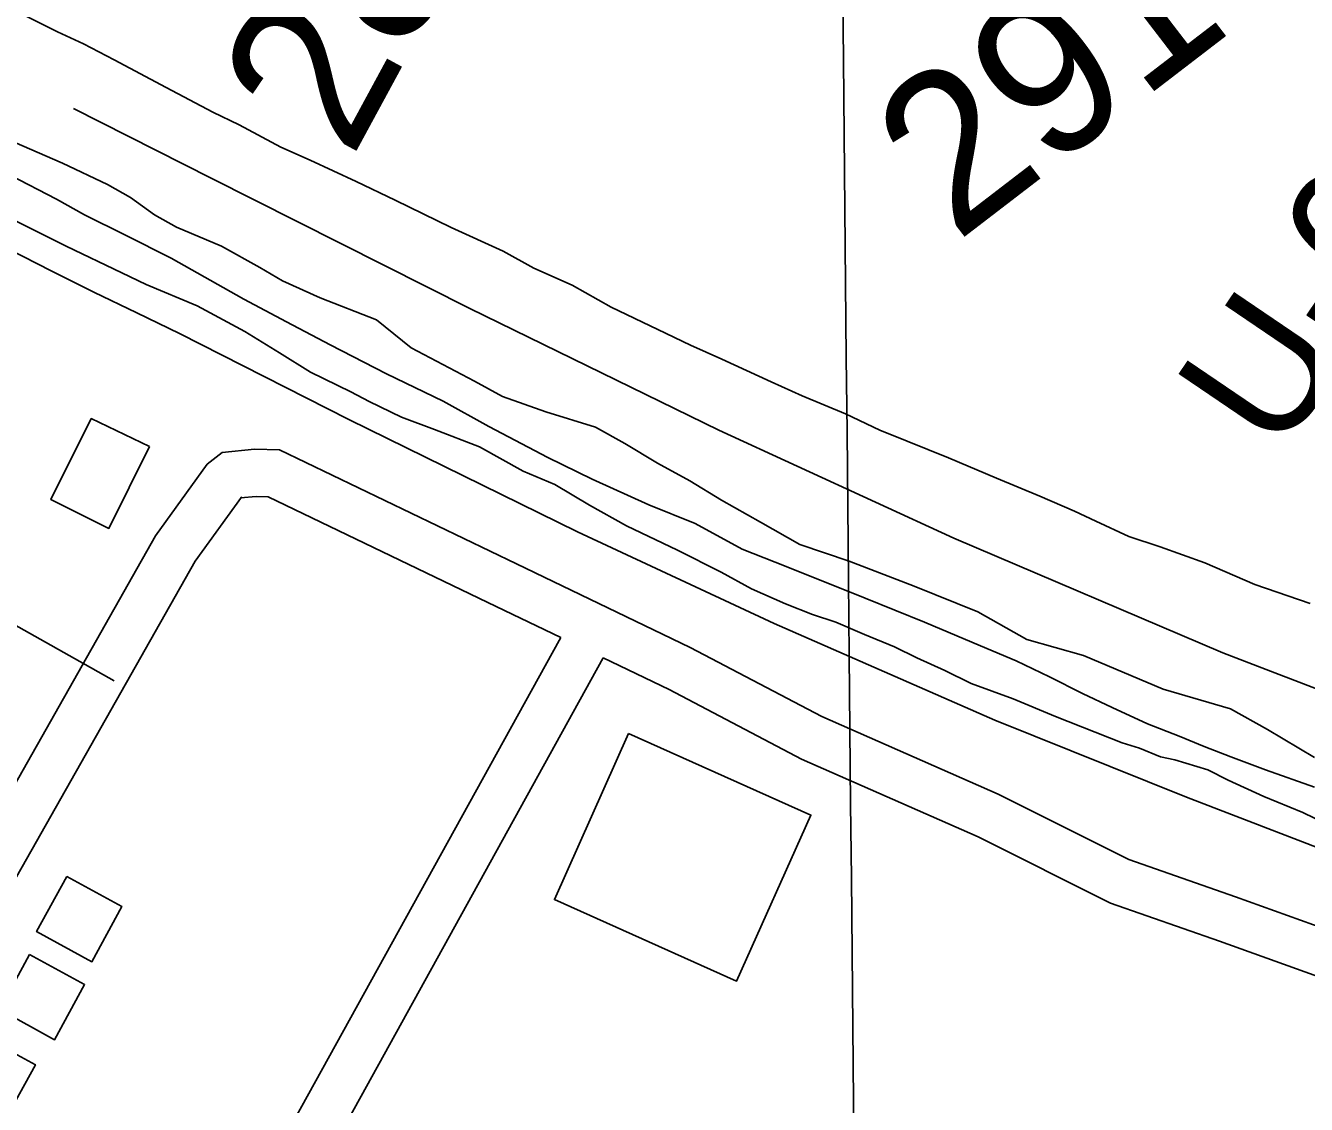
# Model space of a CAD drawing. Extents: x 3625074 to 3663148, y 511451 to 537151.
# Drawn here: x 3634047 to 3634862, y 517952 to 518639 of the extents above; entities that cross this region are included whole.
import ezdxf

# ---------------------------------------------------------------- set-up
doc = ezdxf.new("R2010")
doc.units = 0
for name, color, linetype in [('V-BLDG-OTLN', 7, 'Continuous'), ('V-GRID-MAJR', 7, 'Continuous'), ('V-RAIL-TRAK', 7, 'Continuous'), ('V-RIVR-RANG-IDEN', 7, 'Continuous'), ('V-ROAD-CNTR', 7, 'Continuous'), ('V-SITE-VEGE', 7, 'Continuous'), ('V-SURV-IDEN', 7, 'Continuous'), ('V-TOPO-SHOR', 7, 'Continuous')]:
    doc.layers.add(name, color=color, linetype=linetype)

msp = doc.modelspace()

# ---------------------------------------------------------------- linework, layer by layer
at = {"layer": 'V-BLDG-OTLN'}
for points in [[(3634125.54, 518371.1), (3634099.65, 518319), (3634062.75, 518337.34), (3634088.38, 518388.92)], [(3634430.41, 518188.36), (3634546.37, 518136.49), (3634499.09, 518030.77), (3634383.2, 518082.64)], [(3634072.81, 518097.4), (3634053.67, 518062.27), (3634088.8, 518043.13), (3634107.94, 518078.26)], [(3634049.1, 518047.76), (3634029.96, 518012.64), (3634065.08, 517993.5), (3634084.22, 518028.62)], [(3634017.74, 517996.66), (3633998.6, 517961.54), (3634033.72, 517942.4), (3634052.86, 517977.52)]]:
    msp.add_lwpolyline(points, close=True, dxfattribs=at)
at = {"layer": 'V-GRID-MAJR'}
msp.add_spline([(3634583.66, 516913.04), (3634524.61, 522971.79), (3634465.55, 529032.47), (3634406.49, 535093.17), (3634406.47, 535095.09)], degree=3, dxfattribs=at)
at = {"layer": 'V-RAIL-TRAK'}
for points in [[(3634144.64, 518443.06), (3634117.32, 518456.18), (3634090.1, 518469.48), (3634062.96, 518482.97), (3634035.92, 518496.65), (3634008.98, 518510.5), (3633862.3, 518583.9), (3633715.74, 518657.54), (3633569.3, 518731.4), (3633447.96, 518792.04), (3633326.7, 518852.85), (3633205.53, 518913.84), (3632793.32, 519121.09), (3632471.13, 519282.43), (3632370.04, 519333.6), (3632268.85, 519384.58), (3632167.56, 519435.36), (3632066.18, 519485.96), (3631760.57, 519641.05)], [(3636647.43, 517736.04), (3636444.92, 517782.86), (3636249.23, 517829.33), (3636137.46, 517855.46), (3636083.09, 517868.18), (3635922.59, 517907.74), (3635914.6, 517909.71), (3635833.33, 517929.19), (3635747.58, 517949.74), (3635595.05, 517987.01), (3635461.76, 518021.76), (3635314.88, 518062.54), (3635148.56, 518116.2), (3634969.26, 518177.94), (3634808.63, 518239.85), (3634637.41, 518312.79), (3634487.79, 518381.42), (3634329.34, 518459.01), (3634164.71, 518541.97), (3634077.01, 518586.22)], [(3636595.62, 517657.86), (3636463.77, 517688.16), (3636321.29, 517722.39), (3636171.58, 517759.35), (3636160.48, 517762.08), (3636114.33, 517773.2), (3636038.7, 517791.42), (3635897.1, 517825.35), (3635766.74, 517856.82), (3635612.73, 517893.8), (3635487.39, 517924.35), (3635348.18, 517959.74), (3635214.91, 517998.64), (3635052.42, 518050.19), (3634910.94, 518099.51), (3634785.44, 518147.83), (3634663.5, 518197.01), (3634523, 518258.47), (3634397.88, 518316.85), (3634252.41, 518388.42), (3634144.64, 518443.06)]]:
    msp.add_lwpolyline(points, dxfattribs=at)
at = {"layer": 'V-ROAD-CNTR'}
for points in [[(3636084.63, 517734.87), (3636024.7, 517747.49), (3635890.8, 517783.83), (3635773.95, 517809.52), (3635622.01, 517848.79), (3635467.88, 517886.1), (3635358.98, 517915.23), (3635261.37, 517936.17), (3635166.59, 517968.31), (3635051.67, 518007.39), (3634949.08, 518036.89), (3634816.55, 518084.43), (3634748.77, 518108.14), (3634665.61, 518149.86), (3634553.43, 518199.18), (3634469.65, 518243.2), (3634359.13, 518296.37), (3634208.29, 518368.96), (3634192.36, 518369.37), (3634171.71, 518367.34), (3634162.18, 518359.78), (3634129.33, 518314.27), (3633995.37, 518077.93)], [(3633884.21, 518347.64), (3633890.92, 518343.6), (3633951.25, 518307.26), (3634102.91, 518221.92)], [(3634387.19, 518249.58), (3634346.12, 518269.33), (3634201.08, 518339.13), (3634193.44, 518339.33), (3634183.43, 518338.35), (3634184.08, 518338.86), (3634154.61, 518298.04), (3634021.64, 518063.44), (3633873.75, 517787.58), (3633744.22, 517557.36), (3633674.16, 517423.82), (3633582.18, 517263.85)], [(3634387.19, 518249.58), (3634190.24, 517892.73), (3634139.98, 517807.36), (3634131.81, 517779.61), (3634130.89, 517733.68), (3634134.69, 517674.19), (3634136.69, 517630.42), (3634124.22, 517590.58), (3634064.23, 517431.55), (3634022.21, 517326.63), (3633975.06, 517220.76), (3633948.36, 517157.29), (3633942.47, 517138.75), (3633934.35, 517134.56), (3633921.45, 517134.76), (3633912.48, 517137.47), (3633748.43, 517198.24), (3633582.18, 517263.85)], [(3634414.27, 518236.55), (3634202.97, 517853.72)], [(3635699.02, 517797.9), (3635614.72, 517819.69), (3635460.47, 517857.03), (3635351.96, 517886.05), (3635253.38, 517907.2), (3635156.95, 517939.91), (3635042.69, 517978.76), (3634939.86, 518008.32), (3634806.53, 518056.15), (3634737.05, 518080.46), (3634652.84, 518122.7), (3634540.4, 518172.14), (3634456.16, 518216.39), (3634414.27, 518236.55)]]:
    msp.add_lwpolyline(points, dxfattribs=at)
at = {"layer": 'V-SITE-VEGE'}
for points in [[(3634874.71, 518130.72), (3634859.48, 518138.1), (3634834.72, 518148.22), (3634811.87, 518158.71), (3634798.93, 518165.3), (3634777.96, 518171.58), (3634768.8, 518173.56), (3634755.47, 518179.01), (3634744.41, 518182.53), (3634702.12, 518199.29), (3634675.08, 518210.58), (3634648.4, 518220.33), (3634631.65, 518228.48), (3634613.75, 518236.64), (3634599.67, 518243.63), (3634580.62, 518251.42), (3634562.34, 518259.2), (3634547.48, 518264.28), (3634530.33, 518270.91), (3634508.62, 518280.62), (3634489.21, 518291.09), (3634461.43, 518305.06), (3634429.06, 518320.59), (3634405.47, 518333.76), (3634383.41, 518346.92), (3634363.22, 518355.48), (3634335.44, 518370.98), (3634306.87, 518381.9), (3634285.91, 518389.7), (3634265.35, 518399.79), (3634253.55, 518405.99), (3634228.04, 518418.42), (3634208.27, 518430.79), (3634186.21, 518444.33), (3634155.76, 518460.62), (3634123.38, 518474.24), (3634107.77, 518481.62), (3634072.36, 518498.7), (3633444.39, 518813.1)], [(3633995.26, 518583.98), (3634070.09, 518551.45)], [(3634070.09, 518551.45), (3634098.65, 518537.86), (3634113.49, 518529.72), (3634128.69, 518518.52), (3634142.77, 518510.77), (3634171.34, 518498.71), (3634195.69, 518485.15), (3634210.15, 518476.63), (3634234.14, 518465.75), (3634269.95, 518451.72), (3634291.98, 518433.98), (3634332.32, 518412.65), (3634350.21, 518402.96), (3634377.64, 518393.2), (3634409.29, 518383.41), (3634427.93, 518372.95), (3634448.85, 518360.56), (3634469.4, 518349.32), (3634489.56, 518336.94), (3634514.29, 518323), (3634539.41, 518308.67), (3634570.66, 518298.11), (3634612.19, 518282.13), (3634652.57, 518265.77), (3634683.77, 518248.34), (3634720, 518238.13), (3634770.66, 518216.73), (3634813.36, 518204.17), (3634836.95, 518191), (3634867, 518173.2)]]:
    msp.add_lwpolyline(points, dxfattribs=at)
at = {"layer": 'V-TOPO-SHOR'}
for points in [[(3633485.79, 518930.55), (3633545.39, 518897.55), (3633660.14, 518838.98), (3633829.25, 518756.5), (3633954.2, 518691.27), (3634066.92, 518635.18)], [(3633435.26, 518862.86), (3633448.88, 518848), (3633530.5, 518801.25), (3633670.21, 518734.23), (3633859.67, 518635.55), (3634066.3, 518528.49)], [(3634066.92, 518635.18), (3634083.39, 518627.49), (3634103.03, 518617.38), (3634136.16, 518599.6), (3634165.71, 518584.04), (3634182.58, 518575.95), (3634209.16, 518561.61), (3634227.82, 518553.5), (3634256.99, 518539.93), (3634281.8, 518527.99), (3634317.51, 518510.59), (3634350.46, 518495.41), (3634370.09, 518484.7), (3634394.51, 518473.76), (3634419.3, 518459.83), (3634449.06, 518445.66), (3634469.7, 518435.55), (3634489.75, 518426.63), (3634521.11, 518412.25), (3634540.75, 518403.34), (3634568.35, 518391.98), (3634590.38, 518381.45), (3634607.65, 518374.55), (3634634.06, 518363.99), (3634664.43, 518351.02), (3634692.03, 518339.45), (3634714.26, 518329.92), (3634727.76, 518323.65), (3634748.79, 518313.93), (3634768.66, 518307.2), (3634797.06, 518297.03), (3634829.02, 518283.24), (3634864.18, 518271.23)], [(3634066.3, 518528.49), (3634084.14, 518518.59), (3634110.14, 518505.65), (3634139.3, 518491.09), (3634185.51, 518464.84), (3634212.68, 518450.5), (3634240.46, 518435.95), (3634276.36, 518417.35), (3634312.48, 518399.95), (3634341.43, 518383.79), (3634378.93, 518364.19), (3634407.3, 518350.43), (3634443.22, 518334.03), (3634472.81, 518322.05), (3634502.76, 518305.69), (3634530.76, 518294.72), (3634580.99, 518274.62), (3634618.71, 518259.2), (3634654.25, 518244.19), (3634677.08, 518234.66), (3634698.31, 518224.54), (3634719.34, 518213.82), (3634738.2, 518204.92), (3634760.62, 518194.59), (3634780.68, 518186.67), (3634796.76, 518180.17), (3634813.64, 518173.47), (3634835.68, 518165.34), (3634866.87, 518154.34)]]:
    msp.add_lwpolyline(points, dxfattribs=at)

# ---------------------------------------------------------------- texts
at = {"layer": 'V-RIVR-RANG-IDEN'}
msp.add_text('U-070', height=83, rotation=55.83533, dxfattribs=at).set_placement((3634844.22, 518363.64))
at = {"layer": 'V-SURV-IDEN'}
for s, rotation, p in [('283+83.8', 61.54838, (3634253.99, 518553.42)), ('291+45.5', 37.52394, (3634638.87, 518500.56))]:
    msp.add_text(s, height=100, rotation=rotation, dxfattribs=at).set_placement(p)

doc.saveas('drawing.dxf')
